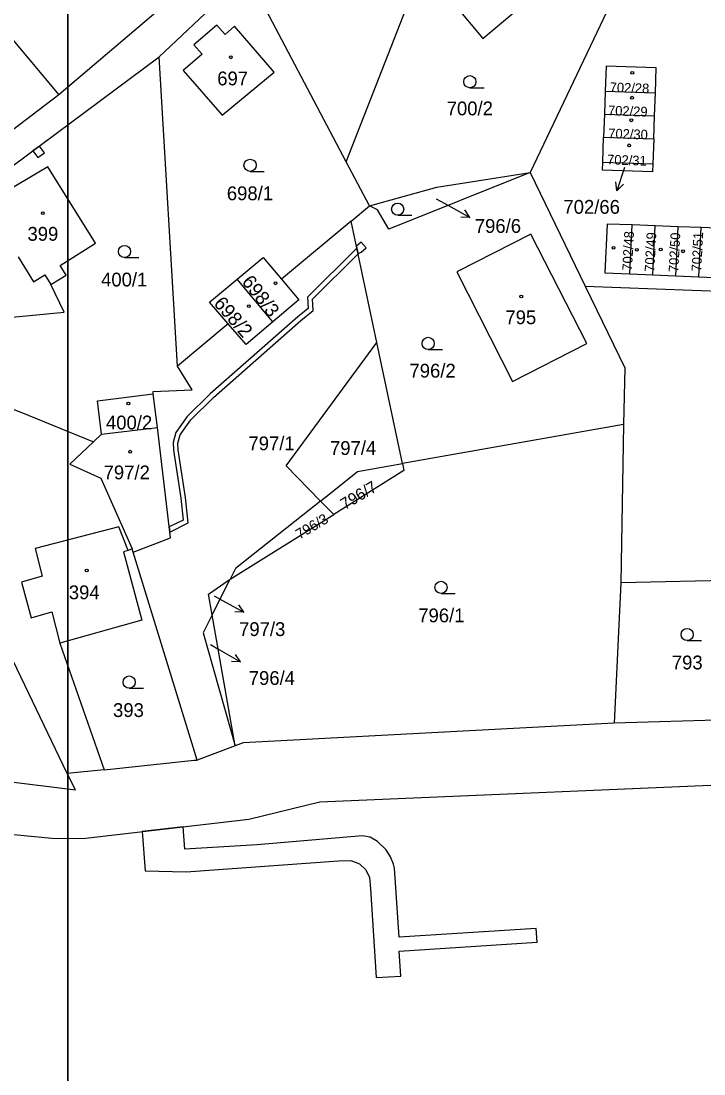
# Model space of a CAD drawing. Extents: x -869103 to -863415, y -1015889 to -1012477.
# Drawn here: x -866880.7 to -866796.7, y -1013349.8 to -1013220.2 of the extents above; entities that cross this region are included whole.
import ezdxf

# ---------------------------------------------------------------- set-up
doc = ezdxf.new("R2010")
doc.units = 0
for name, color, linetype in [('Hranice parcel', 7, 'Continuous'), ('ML1000', 7, 'Continuous'), ('Parcelní čísla', 7, 'Continuous'), ('Pop  PČ popisy', 7, 'Continuous'), ('Vnitřní kresba', 7, 'Continuous'), ('Věcná břemena k části', 7, 'Continuous'), ('Značky budov', 7, 'Continuous'), ('Značky kultur', 7, 'Continuous')]:
    doc.layers.add(name, color=color, linetype=linetype)

msp = doc.modelspace()

# ---------------------------------------------------------------- linework, layer by layer
at = {"layer": 'Hranice parcel'}
for p, q in [((-866847.28, -1013204.74), (-866876.11, -1013229.23)), ((-866891.4, -1013210.99), (-866876.11, -1013229.23)), ((-866863.77, -1013224.55), (-866852.95, -1013214.35)), ((-866840.73, -1013237.51), (-866852.95, -1013214.35)), ((-866807.85, -1013217.22), (-866818.13, -1013238.81)), ((-866886.07, -1013241.18), (-866863.77, -1013224.55)), ((-866861.52, -1013262.65), (-866863.77, -1013224.55)), ((-866808.88, -1013228.8), (-866808.98, -1013231.63)), ((-866808.88, -1013228.8), (-866802.71, -1013229.01)), ((-866802.81, -1013231.84), (-866802.71, -1013229.01)), ((-866808.98, -1013231.63), (-866809.08, -1013234.46)), ((-866808.98, -1013231.63), (-866802.81, -1013231.84)), ((-866802.91, -1013234.67), (-866802.81, -1013231.84)), ((-866809.18, -1013237.52), (-866809.08, -1013234.46)), ((-866809.08, -1013234.46), (-866802.91, -1013234.67)), ((-866802.91, -1013234.67), (-866803.01, -1013237.73)), ((-866837.88, -1013242.9), (-866840.73, -1013237.51)), ((-866809.21, -1013238.52), (-866809.18, -1013237.52)), ((-866809.18, -1013237.52), (-866803.01, -1013237.73)), ((-866803.01, -1013237.73), (-866803.04, -1013238.73)), ((-866818.13, -1013238.81), (-866811.35, -1013252.81)), ((-866803.04, -1013238.73), (-866809.21, -1013238.52)), ((-866840.14, -1013244.79), (-866837.88, -1013242.9)), ((-866840.14, -1013244.79), (-866848.71, -1013251.95)), ((-866836.98, -1013259.73), (-866840.14, -1013244.79)), ((-866808.65, -1013245.15), (-866808.93, -1013251.18)), ((-866805.58, -1013245.27), (-866808.65, -1013245.15)), ((-866805.86, -1013251.3), (-866805.58, -1013245.27)), ((-866802.75, -1013245.37), (-866805.58, -1013245.27)), ((-866803.03, -1013251.42), (-866802.75, -1013245.37)), ((-866799.92, -1013245.48), (-866802.75, -1013245.37)), ((-866800.19, -1013251.54), (-866799.92, -1013245.48)), ((-866797.08, -1013245.59), (-866799.92, -1013245.48)), ((-866797.35, -1013251.65), (-866797.08, -1013245.59)), ((-866794.25, -1013245.7), (-866797.08, -1013245.59)), ((-866849.78, -1013257.21), (-866854.15, -1013251.93)), ((-866808.93, -1013251.18), (-866805.86, -1013251.3)), ((-866805.86, -1013251.3), (-866803.03, -1013251.42)), ((-866803.03, -1013251.42), (-866800.19, -1013251.54)), ((-866800.19, -1013251.54), (-866797.35, -1013251.65)), ((-866797.35, -1013251.65), (-866794.52, -1013251.77)), ((-866811.35, -1013252.81), (-866763.81, -1013254.61)), ((-866855.27, -1013257.43), (-866861.52, -1013262.65)), ((-866848.14, -1013274.9), (-866836.98, -1013259.73)), ((-866833.83, -1013274.65), (-866836.98, -1013259.73)), ((-866863.95, -1013270.19), (-866864.5, -1013266.07)), ((-866870.86, -1013271.02), (-866863.95, -1013270.19)), ((-866806.61, -1013269.82), (-866833.83, -1013274.65)), ((-866806.61, -1013269.82), (-866806.97, -1013289.33)), ((-866871.84, -1013271.95), (-866870.86, -1013271.02)), ((-866843.92, -1013279.25), (-866848.14, -1013274.9)), ((-866833.65, -1013275.49), (-866842.28, -1013280.9)), ((-866833.83, -1013274.65), (-866833.65, -1013275.49)), ((-866842.28, -1013280.9), (-866843.92, -1013279.25)), ((-866855.02, -1013288.88), (-866842.28, -1013280.9)), ((-866866.94, -1013285.54), (-866867.06, -1013285.14)), ((-866859.07, -1013311.15), (-866866.94, -1013285.54)), ((-866857.23, -1013293.28), (-866855.02, -1013288.88)), ((-866855.27, -1013289.03), (-866855.02, -1013288.88)), ((-866806.97, -1013289.33), (-866807.77, -1013306.58)), ((-866854.39, -1013309.38), (-866857.23, -1013293.28)), ((-866777, -1013305.69), (-866807.77, -1013306.58)), ((-866854.39, -1013309.38), (-866859.07, -1013311.15)), ((-866870.53, -1013312.33), (-866875.08, -1013312.81))]:
    msp.add_line(p, q, dxfattribs=at)
for points in [[(-866840.73, -1013237.51), (-866832.63, -1013216.7), (-866827.52, -1013218.06), (-866823.93, -1013222.3), (-866821.39, -1013220.16), (-866814.24, -1013214.14), (-866807.85, -1013217.22)], [(-866854.47, -1013220.81), (-866855.62, -1013221.8), (-866856.64, -1013220.67), (-866859.47, -1013223.11), (-866858.48, -1013224.26), (-866860.8, -1013226.26), (-866856.02, -1013231.76), (-866849.62, -1013226.45), (-866854.47, -1013220.81)], [(-866802.71, -1013229.01), (-866802.61, -1013225.94), (-866808.78, -1013225.73), (-866808.88, -1013228.8)], [(-866876.11, -1013229.23), (-866882.67, -1013234.27), (-866890.94, -1013239.9)], [(-866889.04, -1013257.47), (-866881.86, -1013256.6), (-866875.44, -1013255.99), (-866877.1, -1013252.58), (-866875.21, -1013251.43), (-866875.95, -1013250.24), (-866871.58, -1013247.52), (-866877.47, -1013238.1), (-866882.3, -1013240.98), (-866882.04, -1013241.38), (-866884.86, -1013243.13), (-866886.07, -1013241.18)], [(-866837.88, -1013242.9), (-866829.6, -1013240.6), (-866818.13, -1013238.81)], [(-866818.13, -1013238.81), (-866835.48, -1013245.79), (-866836.88, -1013243.41), (-866837.88, -1013242.9)], [(-866827.13, -1013251.04), (-866820.27, -1013264.54), (-866811.15, -1013259.86), (-866818.03, -1013246.39), (-866827.13, -1013251.04)], [(-866854.15, -1013251.93), (-866850.97, -1013249.27), (-866848.71, -1013251.95)], [(-866855.27, -1013257.43), (-866857.57, -1013254.77), (-866854.15, -1013251.93)], [(-866848.71, -1013251.95), (-866846.56, -1013254.49), (-866849.78, -1013257.21)], [(-866811.35, -1013252.81), (-866806.48, -1013262.85), (-866806.61, -1013269.82)], [(-866849.78, -1013257.21), (-866853.06, -1013259.98), (-866855.27, -1013257.43)], [(-866864.5, -1013266.07), (-866864.5, -1013265.75), (-866859.69, -1013265.55), (-866861.52, -1013262.65)], [(-866870.86, -1013271.02), (-866871.35, -1013266.9), (-866864.5, -1013266.07)], [(-866882.4, -1013267.68), (-866880.78, -1013268.33), (-866871.84, -1013271.95)], [(-866866.94, -1013285.54), (-866862.36, -1013283.77), (-866863.95, -1013270.19)], [(-866871.84, -1013271.95), (-866874.76, -1013274.71), (-866870.92, -1013276.45), (-866867.06, -1013285.14)], [(-866843.92, -1013279.25), (-866839.37, -1013275.63), (-866833.83, -1013274.65)], [(-866843.92, -1013279.25), (-866854.37, -1013287.57), (-866855.02, -1013288.88)], [(-866867.06, -1013285.14), (-866867.56, -1013285.35), (-866868.14, -1013285.5), (-866865.89, -1013293.93), (-866875.98, -1013296.73), (-866870.53, -1013312.33)], [(-866857.23, -1013293.28), (-866857.69, -1013290.7), (-866855.27, -1013289.03)], [(-866777, -1013305.69), (-866777.66, -1013288.65), (-866806.97, -1013289.33)], [(-866875.08, -1013312.81), (-866885.54, -1013291.04), (-866885.34, -1013290.17)], [(-866857.23, -1013293.28), (-866858.33, -1013295.46), (-866854.39, -1013309.38)], [(-867125.34, -1013369.35), (-867121.06, -1013367.75), (-867121.22, -1013365.76), (-867088.11, -1013360.43), (-867065.13, -1013354.61), (-867064.91, -1013349.26), (-867037.44, -1013339.56), (-866998.85, -1013327.64), (-866977.38, -1013322.25), (-866938.58, -1013314.8), (-866876.94, -1013320.74), (-866873.14, -1013320.79), (-866852.72, -1013318.4), (-866844, -1013316.3), (-866738.13, -1013311.76), (-866726.35, -1013298.88)], [(-866807.77, -1013306.58), (-866853.41, -1013309.02), (-866854.39, -1013309.38)], [(-866917.28, -1013309.43), (-866874.05, -1013314.81), (-866875.08, -1013312.81)], [(-866870.53, -1013312.33), (-866859.45, -1013311.16), (-866859.07, -1013311.15)]]:
    msp.add_lwpolyline(points, dxfattribs=at)
at = {"layer": 'ML1000'}
for points in [[(-867500, -1013000), (-866875, -1013000), (-866875, -1013500), (-867500, -1013500)], [(-866875, -1013000), (-866250, -1013000), (-866250, -1013500), (-866875, -1013500)]]:
    msp.add_lwpolyline(points, close=True, dxfattribs=at)
at = {"layer": 'Pop  PČ popisy'}
for p, q in [((-866806.5, -1013238.2), (-866807.43, -1013241.05)), ((-866807.43, -1013241.05), (-866807.59, -1013239.95)), ((-866807.43, -1013241.05), (-866806.64, -1013240.26)), ((-866829.66, -1013242.04), (-866828.15, -1013242.89)), ((-866828.15, -1013242.89), (-866825.53, -1013244.34)), ((-866825.53, -1013244.34), (-866826.64, -1013244.3)), ((-866825.53, -1013244.34), (-866826.16, -1013243.42)), ((-866856.99, -1013290.91), (-866855.95, -1013291.49)), ((-866855.95, -1013291.49), (-866853.33, -1013292.95)), ((-866853.33, -1013292.95), (-866853.96, -1013292.02)), ((-866853.33, -1013292.95), (-866854.44, -1013292.9)), ((-866857.45, -1013296.92), (-866856.33, -1013297.56)), ((-866856.33, -1013297.56), (-866853.73, -1013299.06)), ((-866853.73, -1013299.06), (-866854.35, -1013298.13)), ((-866853.73, -1013299.06), (-866854.85, -1013298.99))]:
    msp.add_line(p, q, dxfattribs=at)
at = {"layer": 'Vnitřní kresba'}
for p, q in [((-866881.11, -1013249.18), (-866879.2, -1013252.26)), ((-866879.2, -1013252.26), (-866877.83, -1013251.41)), ((-866877.83, -1013251.41), (-866877.1, -1013252.58)), ((-866868.73, -1013282.42), (-866879.03, -1013285.09)), ((-866867.56, -1013285.35), (-866868.73, -1013282.42)), ((-866879.03, -1013285.09), (-866878.14, -1013288.51)), ((-866878.14, -1013288.51), (-866880.7, -1013289.23)), ((-866880.7, -1013289.23), (-866879.51, -1013293.63)), ((-866879.51, -1013293.63), (-866876.97, -1013292.9)), ((-866876.97, -1013292.9), (-866875.98, -1013296.73))]:
    msp.add_line(p, q, dxfattribs=at)
at = {"layer": 'Věcná břemena k části'}
for points in [[(-866879.28, -1013236.13), (-866878.7, -1013236.95), (-866877.88, -1013236.37), (-866878.46, -1013235.55)], [(-866862.52, -1013282.44), (-866862.44, -1013283.07), (-866860.17, -1013281.94), (-866860.5, -1013278.83), (-866861.4, -1013272.93), (-866861.44, -1013272.12), (-866861.16, -1013271.09), (-866859.84, -1013269.25), (-866857.08, -1013266.5), (-866846.32, -1013257.03), (-866844.82, -1013255.8), (-866844.9, -1013254.39), (-866839.28, -1013248.84), (-866839.43, -1013248.14), (-866845.52, -1013254.16), (-866845.43, -1013255.53), (-866846.71, -1013256.57), (-866857.49, -1013266.06), (-866860.3, -1013268.86), (-866861.71, -1013270.83), (-866862.05, -1013272.05), (-866861.99, -1013273), (-866861.1, -1013278.91), (-866860.81, -1013281.59)], [(-866839.28, -1013248.84), (-866838.91, -1013248.63), (-866838.3, -1013248.09), (-866838.91, -1013247.39), (-866839.48, -1013247.89), (-866839.43, -1013248.14)], [(-866865.48, -1013324.77), (-866860.43, -1013324.9), (-866841.7, -1013323.54), (-866840.16, -1013323.49), (-866839.11, -1013323.91), (-866838.34, -1013324.65), (-866837.86, -1013325.61), (-866837.75, -1013326.99), (-866837.04, -1013337.9), (-866834.01, -1013337.75), (-866834.21, -1013334.66), (-866817.25, -1013333.56), (-866817.38, -1013331.86), (-866834.24, -1013332.93), (-866834.81, -1013324.46), (-866834.91, -1013323.96), (-866835.31, -1013323.05), (-866835.84, -1013322.19), (-866836.89, -1013321.16), (-866837.8, -1013320.63), (-866838.75, -1013320.48), (-866851.71, -1013321.57), (-866860.6, -1013322.1), (-866860.79, -1013319.34), (-866865.86, -1013319.94)]]:
    msp.add_lwpolyline(points, close=True, dxfattribs=at)
at = {"layer": 'Značky budov'}
for centre in [(-866854.93, -1013224.62), (-866805.55, -1013226.54), (-866805.58, -1013229.6), (-866805.67, -1013232.38), (-866805.93, -1013235.47), (-866878.06, -1013243.82), (-866807.85, -1013248.08), (-866804.98, -1013248.32), (-866802.05, -1013248.29), (-866799.3, -1013248.51), (-866849.45, -1013252.45), (-866819.2, -1013254.07), (-866852.73, -1013255.27), (-866867.54, -1013267.24), (-866867.33, -1013273.18), (-866872.67, -1013287.8)]:
    msp.add_circle(centre, 0.175, dxfattribs=at)
at = {"layer": 'Značky kultur'}
for p, q in [((-866825.54, -1013228.38), (-866823.79, -1013228.38)), ((-866852.57, -1013238.67), (-866850.82, -1013238.67)), ((-866834.41, -1013244.08), (-866832.66, -1013244.08)), ((-866868.02, -1013249.29), (-866866.27, -1013249.29)), ((-866830.66, -1013260.6), (-866828.91, -1013260.6)), ((-866829.08, -1013290.63), (-866827.33, -1013290.63)), ((-866798.8, -1013296.43), (-866797.05, -1013296.43)), ((-866867.44, -1013302.29), (-866865.69, -1013302.29))]:
    msp.add_line(p, q, dxfattribs=at)
for centre in [(-866825.54, -1013227.63), (-866852.57, -1013237.92), (-866834.41, -1013243.33), (-866868.02, -1013248.54), (-866830.66, -1013259.85), (-866829.08, -1013289.88), (-866798.8, -1013295.68), (-866867.44, -1013301.54)]:
    msp.add_circle(centre, 0.75, dxfattribs=at)

# ---------------------------------------------------------------- texts
at = {"layer": 'Parcelní čísla'}
for s, p in [('697', (-866856.61, -1013228.08)), ('700/2', (-866828.38, -1013231.77)), ('698/1', (-866855.43, -1013242.22)), ('702/66', (-866814.02, -1013243.89)), ('796/6', (-866824.92, -1013246.24)), ('399', (-866879.96, -1013247.21)), ('400/1', (-866870.9, -1013252.84)), ('795', (-866821.16, -1013257.48)), ('796/2', (-866832.96, -1013264.06)), ('400/2', (-866870.3, -1013270.44)), ('797/1', (-866852.77, -1013273)), ('797/4', (-866842.74, -1013273.58)), ('797/2', (-866870.59, -1013276.58)), ('394', (-866874.87, -1013291.34)), ('796/1', (-866831.88, -1013294.18)), ('797/3', (-866853.92, -1013295.87)), ('793', (-866800.68, -1013299.98)), ('796/4', (-866852.73, -1013301.89)), ('393', (-866869.43, -1013305.84))]:
    msp.add_text(s, height=1.7, dxfattribs=at).set_placement(p)
for s, height, rotation, p in [('702/28', 1.19, 358, (-866808.34, -1013228.9)), ('702/29', 1.19, 358, (-866808.55, -1013231.76)), ('702/30', 1.19, 358, (-866808.52, -1013234.58)), ('702/31', 1.19, 358, (-866808.66, -1013237.8)), ('702/48', 1.19, 87, (-866805.59, -1013250.92)), ('702/49', 1.19, 87, (-866802.84, -1013251.06)), ('702/50', 1.19, 87, (-866799.89, -1013251.1)), ('702/51', 1.19, 87, (-866797.07, -1013251.02)), ('698/3', 1.7, 308, (-866853.67, -1013252.28)), ('698/2', 1.7, 311, (-866857.14, -1013254.99)), ('796/7', 1.43, 31, (-866840.91, -1013280.39)), ('796/3', 1.28, 31, (-866846.48, -1013284.02))]:
    msp.add_text(s, height=height, rotation=rotation, dxfattribs=at).set_placement(p)

doc.saveas('drawing.dxf')
